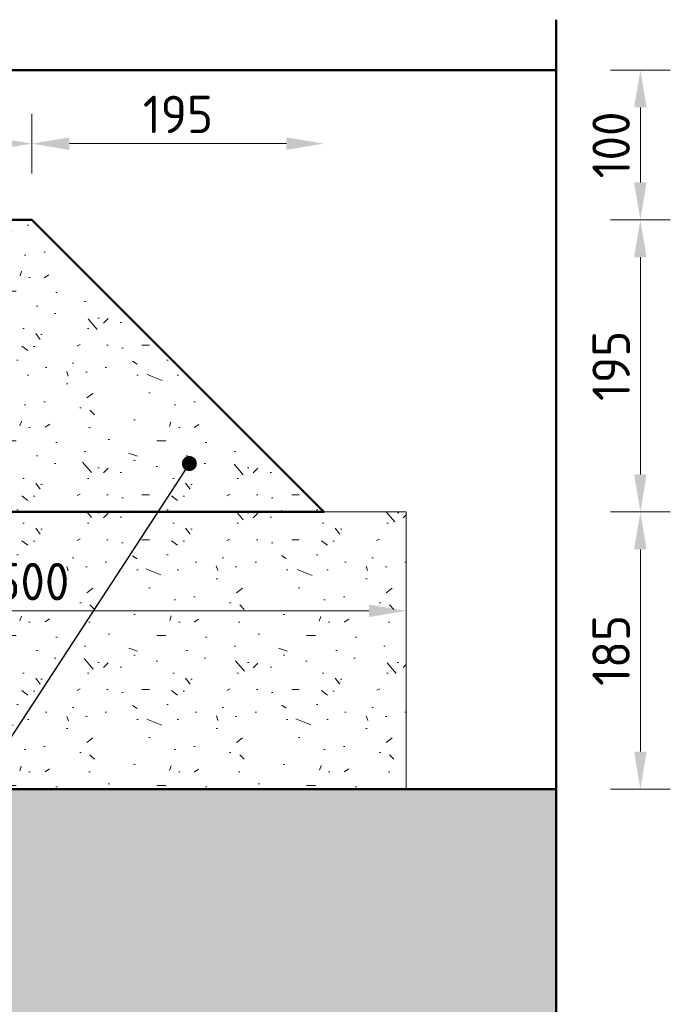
# Model space of a CAD drawing. Header units: metres. Extents: x 92403 to 95147, y 464428 to 465602.
# Tile 266 of 568: x 92610.339 to 92610.774, y 465106.292 to 465106.949. Entities that reach past the tile are written whole.
import ezdxf
from ezdxf import colors
from ezdxf.entities.mleader import LeaderData, LeaderLine
from ezdxf.math import Vec2, Vec3

# ---------------------------------------------------------------- set-up
doc = ezdxf.new("R2010")
doc.units = ezdxf.units.M
doc.linetypes.add('XX-PROJECTGRENS', pattern=[18, 12, -3, 0, -3])
doc.layers.get('0').update_dxf_attribs({"linetype": 'CONTINUOUS'})
doc.layers.get('Defpoints').update_dxf_attribs({"linetype": 'CONTINUOUS'})
for name, color, linetype, lineweight in [('N-WE-GW-GROND_ZAND_CUNETZAND-AD-10', 7, 'CONTINUOUS', 18), ('N-WE-KG-PROJECTGRENS-GD', 7, 'XX-PROJECTGRENS', 50), ('N-WE-VH-VERHARDING_ASFALT-T25', 7, 'CONTINUOUS', 25), ('N-WE-VH-VERHARDING_BETON-AD-10', 252, 'CONTINUOUS', 18), ('N-WE-VH-VERHARDING_BETON_SCHRAAL-GD', 252, 'CONTINUOUS', 50), ('N-WE-VH-VERHARDING_FUNDERING-AD', 252, 'CONTINUOUS', 18), ('N-WE-VH-VERHARDING_FUNDERING-AD-10', 252, 'CONTINUOUS', 18), ('N-WE-VH-VERHARDING_TEGEL-GD', 252, 'CONTINUOUS', 50), ('X-XX-AL-VERWIJZING_DETAIL-M', 7, 'CONTINUOUS', 18)]:
    doc.layers.add(name, color=color, linetype=linetype, lineweight=lineweight)
doc.styles.add('NLCS-ISO-M10-T25', font='NLCS-ISO.ttf', dxfattribs={"height": 0.025})
doc.dimstyles.new('NLCS-M10-T25-PIJL_L2_H1', dxfattribs={"dimscale": 0.01, "dimtxt": 2.5, "dimasz": 2.5, "dimexe": 2, "dimexo": 2, "dimgap": 0.7, "dimtad": 1, "dimzin": 0, "dimdsep": 46, "dimtxsty": 'NLCS-ISO-M10-T25', "dimcen": 2.5, "dimdle": 2, "dimclrd": 256, "dimclre": 256, "dimclrt": 7, "dimadec": 1, "dimazin": 0, "dimtfac": 1, "dimtdec": 3, "dimtofl": 0, "dimtmove": 1, "dimatfit": 0, "dimfxl": 2, "dimfxlon": 1, "dimtfillclr": 256, "dimtolj": 1, "dimtzin": 0, "dimlwd": -1, "dimlwe": -1, "dimarcsym": 0})

# ---------------------------------------------------------------- blocks, each defined once
blk = doc.blocks.new('*D654')
at = {"layer": 'Defpoints', "color": 0, "transparency": 16777216}
for p in [(92610.54226836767, 465106.6207911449), (92610.75355801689, 465106.6207911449), (92610.59726836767, 465106.435791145)]:
    blk.add_point(p, dxfattribs=at)
at = {"layer": 'X-XX-AL-VERWIJZING_DETAIL-M', "transparency": 16777216}
for p, q in [((92610.7335580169, 465106.6207911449), (92610.7735580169, 465106.6207911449)), ((92610.75355801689, 465106.460791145), (92610.75355801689, 465106.5957911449)), ((92610.7335580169, 465106.435791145), (92610.7735580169, 465106.435791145))]:
    blk.add_line(p, q, dxfattribs=at)
for points in [[(92610.74939135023, 465106.5957911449), (92610.75772468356, 465106.5957911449), (92610.75355801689, 465106.6207911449)], [(92610.74939135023, 465106.460791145), (92610.75772468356, 465106.460791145), (92610.75355801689, 465106.435791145)]]:
    blk.add_solid(points, dxfattribs=at)
at = {"layer": 'X-XX-AL-VERWIJZING_DETAIL-M', "color": 7, "transparency": 16777216, "insert": (92610.73405801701, 465106.5282911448), "char_height": 0.025, "attachment_point": 5, "rotation": 90, "style": 'NLCS-ISO-M10-T25'}
blk.add_mtext('\\A1;185', dxfattribs=at)
blk = doc.blocks.new('*D655')
at = {"layer": 'Defpoints', "color": 0, "transparency": 16777216}
for p in [(92610.34726836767, 465106.8157911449), (92610.75355801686, 465106.8157911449), (92610.54723837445, 465106.6207911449)]:
    blk.add_point(p, dxfattribs=at)
at = {"layer": 'X-XX-AL-VERWIJZING_DETAIL-M', "transparency": 16777216}
for p, q in [((92610.73355801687, 465106.8157911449), (92610.77355801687, 465106.8157911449)), ((92610.75355801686, 465106.6457911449), (92610.75355801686, 465106.7907911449)), ((92610.73355801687, 465106.6207911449), (92610.77355801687, 465106.6207911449))]:
    blk.add_line(p, q, dxfattribs=at)
for points in [[(92610.7493913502, 465106.7907911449), (92610.75772468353, 465106.7907911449), (92610.75355801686, 465106.8157911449)], [(92610.7493913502, 465106.6457911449), (92610.75772468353, 465106.6457911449), (92610.75355801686, 465106.6207911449)]]:
    blk.add_solid(points, dxfattribs=at)
at = {"layer": 'X-XX-AL-VERWIJZING_DETAIL-M', "color": 7, "transparency": 16777216, "insert": (92610.73405801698, 465106.7182911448), "char_height": 0.025, "attachment_point": 5, "rotation": 90, "style": 'NLCS-ISO-M10-T25'}
blk.add_mtext('\\A1;195', dxfattribs=at)
blk = doc.blocks.new('*D656')
at = {"layer": 'Defpoints', "color": 0, "transparency": 16777216}
for p in [(92610.39726836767, 465106.9157911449), (92610.75355801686, 465106.9157911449), (92610.34726836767, 465106.815791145)]:
    blk.add_point(p, dxfattribs=at)
at = {"layer": 'X-XX-AL-VERWIJZING_DETAIL-M', "transparency": 16777216}
for p, q in [((92610.73355801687, 465106.9157911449), (92610.77355801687, 465106.9157911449)), ((92610.75355801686, 465106.840791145), (92610.75355801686, 465106.8907911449)), ((92610.73355801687, 465106.815791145), (92610.77355801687, 465106.815791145))]:
    blk.add_line(p, q, dxfattribs=at)
for points in [[(92610.7493913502, 465106.8907911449), (92610.75772468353, 465106.8907911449), (92610.75355801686, 465106.9157911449)], [(92610.7493913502, 465106.840791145), (92610.75772468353, 465106.840791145), (92610.75355801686, 465106.815791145)]]:
    blk.add_solid(points, dxfattribs=at)
at = {"layer": 'X-XX-AL-VERWIJZING_DETAIL-M', "color": 7, "transparency": 16777216, "insert": (92610.73405801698, 465106.8657911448), "char_height": 0.025, "attachment_point": 5, "rotation": 90, "style": 'NLCS-ISO-M10-T25'}
blk.add_mtext('\\A1;100', dxfattribs=at)
blk = doc.blocks.new('*D657')
at = {"layer": 'Defpoints', "color": 0, "transparency": 16777216}
for p in [(92610.54226836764, 465106.8666584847), (92610.34726836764, 465106.8157911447), (92610.54226836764, 465106.6207911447)]:
    blk.add_point(p, dxfattribs=at)
at = {"layer": 'X-XX-AL-VERWIJZING_DETAIL-M', "transparency": 16777216}
for p, q in [((92610.34726836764, 465106.8466584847), (92610.34726836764, 465106.8866584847)), ((92610.37226836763, 465106.8666584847), (92610.51726836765, 465106.8666584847))]:
    blk.add_line(p, q, dxfattribs=at)
for points in [[(92610.37226836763, 465106.8708251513), (92610.37226836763, 465106.862491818), (92610.34726836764, 465106.8666584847)], [(92610.51726836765, 465106.8708251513), (92610.51726836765, 465106.862491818), (92610.54226836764, 465106.8666584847)]]:
    blk.add_solid(points, dxfattribs=at)
at = {"layer": 'X-XX-AL-VERWIJZING_DETAIL-M', "color": 7, "transparency": 16777216, "insert": (92610.44476836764, 465106.8861584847), "char_height": 0.025, "attachment_point": 5, "style": 'NLCS-ISO-M10-T25'}
blk.add_mtext('\\A1;195', dxfattribs=at)
blk = doc.blocks.new('*D659')
at = {"layer": 'Defpoints', "color": 0, "transparency": 16777216}
for p in [(92610.34726836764, 465106.8666584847), (92610.24726836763, 465106.8157911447), (92610.34726836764, 465106.8157911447)]:
    blk.add_point(p, dxfattribs=at)
at = {"layer": 'X-XX-AL-VERWIJZING_DETAIL-M', "transparency": 16777216}
for p, q in [((92610.34726836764, 465106.8466584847), (92610.34726836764, 465106.8866584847)), ((92610.27226836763, 465106.8666584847), (92610.32226836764, 465106.8666584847))]:
    blk.add_line(p, q, dxfattribs=at)
for points in [[(92610.27226836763, 465106.8708251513), (92610.27226836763, 465106.862491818), (92610.24726836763, 465106.8666584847)], [(92610.32226836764, 465106.8708251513), (92610.32226836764, 465106.862491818), (92610.34726836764, 465106.8666584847)]]:
    blk.add_solid(points, dxfattribs=at)
at = {"layer": 'X-XX-AL-VERWIJZING_DETAIL-M', "color": 7, "transparency": 16777216, "insert": (92610.29726836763, 465106.8861584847), "char_height": 0.025, "attachment_point": 5, "style": 'NLCS-ISO-M10-T25'}
blk.add_mtext('\\A1;100', dxfattribs=at)
blk = doc.blocks.new('_Dot')
at = {"color": 0, "linetype": 'ByBlock', "lineweight": -2}
blk.add_line((-0.5, 0), (-1, 0), dxfattribs=at)
at = {"color": 0, "linetype": 'ByBlock', "const_width": 0.5}
blk.add_lwpolyline([(-0.25, 0, 1), (0.25, 0, 1)], format="xyb", close=True, dxfattribs=at)
blk = doc.blocks.new('*D663')
at = {"layer": 'Defpoints', "color": 0, "transparency": 16777216}
for p in [(92610.59726836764, 465106.5547454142), (92610.09726836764, 465106.5257911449), (92610.59726836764, 465106.5257911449)]:
    blk.add_point(p, dxfattribs=at)
at = {"layer": 'X-XX-AL-VERWIJZING_DETAIL-M', "transparency": 16777216}
for p, q in [((92610.09726836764, 465106.5457911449), (92610.09726836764, 465106.5747454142)), ((92610.12226836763, 465106.5547454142), (92610.57226836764, 465106.5547454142))]:
    blk.add_line(p, q, dxfattribs=at)
for points in [[(92610.12226836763, 465106.5589120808), (92610.12226836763, 465106.5505787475), (92610.09726836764, 465106.5547454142)], [(92610.57226836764, 465106.5589120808), (92610.57226836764, 465106.5505787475), (92610.59726836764, 465106.5547454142)]]:
    blk.add_solid(points, dxfattribs=at)
at = {"layer": 'X-XX-AL-VERWIJZING_DETAIL-M', "color": 7, "transparency": 16777216, "insert": (92610.34726836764, 465106.5742454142), "char_height": 0.025, "attachment_point": 5, "style": 'NLCS-ISO-M10-T25'}
blk.add_mtext('\\A1;500', dxfattribs=at)

msp = doc.modelspace()

# ---------------------------------------------------------------- hatches: boundary and pattern name
at = {"layer": 'N-WE-GW-GROND_ZAND_CUNETZAND-AD-10'}
h = msp.add_hatch(dxfattribs=at)
h.set_pattern_fill('AGW-GROND_ZAND_CUNETZAND', color=256, scale=0.01, pattern_type=2)
h.set_pattern_definition([(0, (2986.249634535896, 6087.368101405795), (0.00625, 0.00625), [0, -0.0125])])
h.paths.add_polyline_path([(92610.69726836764, 465106.0357911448), (92610.69726836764, 465106.4357911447), (92609.61233362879, 465106.4357911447), (92609.39971132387, 465106.4357911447), (92609.39971132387, 465106.0357911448)])
at = {"layer": 'N-WE-VH-VERHARDING_BETON-AD-10'}
h = msp.add_hatch(dxfattribs=at)
h.set_pattern_fill('AVH-BETON_SCHRAAL', color=256, scale=0.01, pattern_type=2)
h.set_pattern_definition([(0, (2986.344634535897, 6087.512101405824), (0, 0.1), [0, -0.1]), (0, (2986.345634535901, 6087.477101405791), (0, 0.1), [0, -0.1]), (0, (2986.348634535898, 6087.531101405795), (0, 0.1), [0, -0.1]), (338.1986, (2986.296634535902, 6087.500101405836), (0.3000000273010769, -0.099999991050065), [0.0107703, -0.5277461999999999]), (216.8699, (2986.306634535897, 6087.496101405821), (0.2999999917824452, 0.2000000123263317), [0.005, -0.495]), (130.6013, (2986.302634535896, 6087.493101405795), (0.5000000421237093, -0.5999999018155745), [0.0092195, -0.9127349]), (206.5651, (2986.2696345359, 6087.481101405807), (-0.09999991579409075, -0.1000001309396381), [0.0022361, -0.2213707]), (326.3099, (2986.267634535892, 6087.480101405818), (0.199999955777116, -0.1000001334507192), [0.0036056, -0.3569496]), (108.4349, (2986.270634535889, 6087.478101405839), (-0.09999984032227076, 0.2000000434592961), [0.003162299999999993, -0.3130654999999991]), (225, (2986.333634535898, 6087.471101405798), (-1.776356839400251e-17, -0.1000000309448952), [0.0042426, -0.1371787]), (0, (2986.330634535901, 6087.46810140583), (0.1, 0.1), [0.006, -0.094]), (135, (2986.336634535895, 6087.46810140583), (-0.1000000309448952, 8.881784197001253e-18), [0.0042426, -0.1371787]), (251.5651, (2986.321634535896, 6087.535101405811), (0.09999984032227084, 0.2000000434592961), [0.003162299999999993, -0.3130654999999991]), (0, (2986.320634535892, 6087.532101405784), (0.1, 0.1), [0.005, -0.095]), (143.1301, (2986.325634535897, 6087.532101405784), (-0.2999999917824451, 0.2000000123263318), [0.005, -0.495]), (213.6901, (2986.268634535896, 6087.5361014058), (0.199999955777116, 0.1000001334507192), [0.003605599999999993, -0.356949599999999]), (341.5651, (2986.265634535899, 6087.534101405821), (-0.2000000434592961, 0.09999984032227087), [0.006324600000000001, -0.3099032]), (126.8699, (2986.271634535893, 6087.532101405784), (0.2000000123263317, -0.2999999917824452), [0.005, -0.495]), (0, (2986.297634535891, 6087.532101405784), (0, 0.1), [0, -0.1]), (0, (2986.270634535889, 6087.50610140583), (0, 0.1), [0, -0.1]), (0, (2986.298634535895, 6087.469101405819), (0, 0.1), [0, -0.1]), (0, (2986.325634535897, 6087.500101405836), (0, 0.1), [0, -0.1]), (0, (2986.296634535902, 6087.517101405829), (0, 0.1), [0, -0.1]), (0, (2986.27463453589, 6087.520101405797), (0, 0.1), [0, -0.1]), (0, (2986.283634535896, 6087.514101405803), (0, 0.1), [0, -0.1]), (0, (2986.279634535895, 6087.490101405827), (0, 0.1), [0, -0.1]), (0, (2986.25563453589, 6087.494101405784), (0, 0.1), [0, -0.1]), (0, (2986.256634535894, 6087.517101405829), (0, 0.1), [0, -0.1]), (0, (2986.253634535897, 6087.539101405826), (0, 0.1), [0, -0.1]), (0, (2986.284634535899, 6087.543101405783), (0, 0.1), [0, -0.1]), (0, (2986.306634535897, 6087.547101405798), (0, 0.1), [0, -0.1]), (0, (2986.3416345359, 6087.543101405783), (0, 0.1), [0, -0.1]), (0, (2986.317634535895, 6087.512101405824), (0, 0.1), [0, -0.1]), (0, (2986.3076345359, 6087.530101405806), (0, 0.1), [0, -0.1]), (0, (2986.315634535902, 6087.482101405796), (0, 0.1), [0, -0.1]), (0, (2986.285634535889, 6087.477101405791), (0, 0.1), [0, -0.1]), (0, (2986.315634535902, 6087.455101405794), (0, 0.1), [0, -0.1]), (0, (2986.282634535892, 6087.461101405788), (0, 0.1), [0, -0.1]), (0, (2986.2506345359, 6087.45810140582), (0, 0.1), [0, -0.1]), (0, (2986.262634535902, 6087.453101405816), (0, 0.1), [0, -0.1]), (0, (2986.263634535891, 6087.467101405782), (0, 0.1), [0, -0.1]), (0, (2986.330634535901, 6087.451101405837), (0, 0.1), [0, -0.1]), (0, (2986.342634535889, 6087.492101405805), (0, 0.1), [0, -0.1]), (0, (2986.337634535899, 6087.522101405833), (0, 0.1), [0, -0.1]), (0, (2986.291634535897, 6087.45010140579), (0, 0.1), [0, -0.1])])
h.paths.add_polyline_path([(92610.24726836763, 465106.6657911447), (92610.29226836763, 465106.6207911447), (92610.54226836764, 465106.6207911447), (92610.49720838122, 465106.6657911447), (92610.34726836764, 465106.8157911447), (92610.24726836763, 465106.8157911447)])
at = {"layer": 'N-WE-VH-VERHARDING_FUNDERING-AD-10'}
h = msp.add_hatch(dxfattribs=at)
h.set_pattern_fill('AVH-FUNDERING_GRANULAAT', color=256, scale=0.01, pattern_type=2)
h.set_pattern_definition([(0, (2986.344634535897, 6087.482101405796), (0, 0.1), [0, -0.1]), (0, (2986.345634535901, 6087.447101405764), (0, 0.1), [0, -0.1]), (0, (2986.348634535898, 6087.501101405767), (0, 0.1), [0, -0.1]), (338.1986, (2986.296634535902, 6087.470101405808), (0.3000000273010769, -0.099999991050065), [0.0107703, -0.5277461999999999]), (216.8699, (2986.306634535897, 6087.466101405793), (0.2999999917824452, 0.2000000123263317), [0.005, -0.495]), (130.6013, (2986.302634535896, 6087.463101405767), (0.5000000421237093, -0.5999999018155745), [0.0092195, -0.9127349]), (206.5651, (2986.2696345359, 6087.451101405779), (-0.09999991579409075, -0.1000001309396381), [0.0022361, -0.2213707]), (326.3099, (2986.267634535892, 6087.45010140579), (0.199999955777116, -0.1000001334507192), [0.0036056, -0.3569496]), (108.4349, (2986.270634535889, 6087.448101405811), (-0.09999984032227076, 0.2000000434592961), [0.003162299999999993, -0.3130654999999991]), (225, (2986.333634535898, 6087.44110140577), (-1.776356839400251e-17, -0.1000000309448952), [0.0042426, -0.1371787]), (0, (2986.330634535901, 6087.438101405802), (0.1, 0.1), [0.006, -0.094]), (135, (2986.336634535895, 6087.438101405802), (-0.1000000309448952, 8.881784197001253e-18), [0.0042426, -0.1371787]), (251.5651, (2986.321634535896, 6087.505101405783), (0.09999984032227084, 0.2000000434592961), [0.003162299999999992, -0.313065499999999]), (0, (2986.320634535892, 6087.502101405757), (0.1, 0.1), [0.005, -0.095]), (143.1301, (2986.325634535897, 6087.502101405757), (-0.2999999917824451, 0.2000000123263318), [0.005, -0.495]), (213.6901, (2986.268634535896, 6087.506101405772), (0.199999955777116, 0.1000001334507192), [0.003605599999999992, -0.356949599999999]), (341.5651, (2986.265634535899, 6087.504101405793), (-0.2000000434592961, 0.09999984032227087), [0.006324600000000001, -0.3099032]), (126.8699, (2986.271634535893, 6087.502101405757), (0.2000000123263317, -0.2999999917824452), [0.005, -0.495]), (0, (2986.297634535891, 6087.502101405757), (0, 0.1), [0, -0.1]), (0, (2986.270634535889, 6087.476101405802), (0, 0.1), [0, -0.1]), (0, (2986.298634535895, 6087.439101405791), (0, 0.1), [0, -0.1]), (0, (2986.325634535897, 6087.470101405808), (0, 0.1), [0, -0.1]), (0, (2986.296634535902, 6087.487101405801), (0, 0.1), [0, -0.1]), (0, (2986.27463453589, 6087.490101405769), (0, 0.1), [0, -0.1]), (0, (2986.283634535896, 6087.484101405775), (0, 0.1), [0, -0.1]), (0, (2986.279634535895, 6087.460101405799), (0, 0.1), [0, -0.1]), (0, (2986.25563453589, 6087.464101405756), (0, 0.1), [0, -0.1]), (0, (2986.256634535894, 6087.487101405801), (0, 0.1), [0, -0.1]), (0, (2986.253634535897, 6087.509101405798), (0, 0.1), [0, -0.1]), (0, (2986.284634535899, 6087.513101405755), (0, 0.1), [0, -0.1]), (0, (2986.306634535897, 6087.517101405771), (0, 0.1), [0, -0.1]), (0, (2986.3416345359, 6087.513101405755), (0, 0.1), [0, -0.1]), (0, (2986.317634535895, 6087.482101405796), (0, 0.1), [0, -0.1]), (0, (2986.3076345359, 6087.500101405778), (0, 0.1), [0, -0.1]), (0, (2986.315634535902, 6087.452101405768), (0, 0.1), [0, -0.1]), (0, (2986.285634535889, 6087.447101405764), (0, 0.1), [0, -0.1]), (0, (2986.315634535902, 6087.425101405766), (0, 0.1), [0, -0.1]), (0, (2986.282634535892, 6087.43110140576), (0, 0.1), [0, -0.1]), (0, (2986.2506345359, 6087.428101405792), (0, 0.1), [0, -0.1]), (0, (2986.262634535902, 6087.423101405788), (0, 0.1), [0, -0.1]), (0, (2986.263634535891, 6087.437101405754), (0, 0.1), [0, -0.1]), (0, (2986.330634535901, 6087.421101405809), (0, 0.1), [0, -0.1]), (0, (2986.342634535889, 6087.462101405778), (0, 0.1), [0, -0.1]), (0, (2986.337634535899, 6087.492101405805), (0, 0.1), [0, -0.1]), (0, (2986.291634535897, 6087.420101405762), (0, 0.1), [0, -0.1])])
h.paths.add_polyline_path([(92610.59726836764, 465106.4357911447), (92610.59726836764, 465106.6207911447), (92609.95976836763, 465106.6207911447), (92609.95976836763, 465106.6457911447), (92609.95710387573, 465106.6856325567), (92609.39971530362, 465106.6857911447), (92609.3997113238, 465106.4357911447)])

# ---------------------------------------------------------------- linework, layer by layer
at = {"layer": 'N-WE-KG-PROJECTGRENS-GD'}
msp.add_line((92610.69726836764, 465106.0143014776), (92610.69726836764, 465106.9494075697), dxfattribs=at)
at = {"layer": 'N-WE-VH-VERHARDING_BETON_SCHRAAL-GD'}
for points in [[(92610.24726836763, 465106.8157911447), (92610.24726836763, 465106.6657911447), (92610.29226836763, 465106.6207911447), (92610.54226836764, 465106.6207911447), (92610.49720838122, 465106.6657911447), (92610.34726836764, 465106.8157911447), (92610.24726836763, 465106.8157911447)], [(92610.69726836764, 465106.4357911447), (92609.39971132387, 465106.4357911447)]]:
    msp.add_lwpolyline(points, dxfattribs=at)
at = {"layer": 'N-WE-VH-VERHARDING_FUNDERING-AD', "flags": 128}
for points in [[(92610.59726836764, 465106.6207911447), (92610.49720838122, 465106.6207911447)], [(92610.59726836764, 465106.6207911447), (92610.59726836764, 465106.4357911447)]]:
    msp.add_lwpolyline(points, dxfattribs=at)
at = {"layer": 'N-WE-VH-VERHARDING_TEGEL-GD', "flags": 128}
msp.add_lwpolyline([(92610.24726836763, 465106.9157911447), (92610.69726836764, 465106.9157911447)], dxfattribs=at)

# ---------------------------------------------------------------- dimensions: what is measured, and where the dimension line sits
at = {"layer": 'X-XX-AL-VERWIJZING_DETAIL-M'}
for base, p1, p2, picture, middle in [((92610.75355801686, 465106.9157911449), (92610.34726836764, 465106.8157911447), (92610.39726836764, 465106.9157911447), '*D656', (92610.73405801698, 465106.8657911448)), ((92610.75355801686, 465106.8157911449), (92610.54723837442, 465106.6207911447), (92610.34726836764, 465106.8157911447), '*D655', (92610.73405801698, 465106.7182911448)), ((92610.75355801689, 465106.6207911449), (92610.59726836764, 465106.4357911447), (92610.54226836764, 465106.6207911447), '*D654', (92610.73405801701, 465106.5282911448))]:
    dim = msp.add_linear_dim(base=base, p1=p1, p2=p2, angle=90, dimstyle='NLCS-M10-T25-PIJL_L2_H1', override={"dimdec": 0, "dimlfac": 1000}, dxfattribs=at)
    dim.commit()
    dim.dimension.update_dxf_attribs({"geometry": picture, "text_midpoint": middle})
for base, p1, p2, override, picture, middle in [((92610.34726836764, 465106.8666584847), (92610.24726836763, 465106.8157911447), (92610.34726836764, 465106.8157911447), {"dimdec": 0, "dimlfac": 1000, "dimse1": 1}, '*D659', (92610.29726836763, 465106.8861584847)), ((92610.54226836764, 465106.8666584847), (92610.34726836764, 465106.8157911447), (92610.54226836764, 465106.6207911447), {"dimdec": 0, "dimlfac": 1000, "dimse2": 1}, '*D657', (92610.44476836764, 465106.8861584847)), ((92610.59726836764, 465106.5547454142), (92610.09726836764, 465106.5257911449), (92610.59726836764, 465106.5257911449), {"dimdec": 0, "dimlfac": 1000, "dimse2": 1}, '*D663', (92610.34726836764, 465106.5742454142))]:
    dim = msp.add_linear_dim(base=base, p1=p1, p2=p2, dimstyle='NLCS-M10-T25-PIJL_L2_H1', override=override, dxfattribs=at)
    dim.commit()
    dim.dimension.update_dxf_attribs({"geometry": picture, "text_midpoint": middle})

# ---------------------------------------------------------------- leaders
at = {"layer": 'N-WE-VH-VERHARDING_ASFALT-T25', "linetype": 'ByBlock'}
ml = msp.add_multileader_mtext('Standard', dxfattribs=at)
ml.set_content('\\A1;SCHRAAL BETON 0,036³/M', color=7, style='NLCS-ISO-M10-T25')
ml.set_leader_properties(color=256, lineweight=-1)
ml.set_arrow_properties(name='DOT')
ml.build(insert=Vec2(0, 0))
ml.multileader.update_dxf_attribs({"text_left_attachment_type": 5, "text_right_attachment_type": 5, "dogleg_length": 2.5, "arrow_head_size": 0.01, "scale": 0.01})
ctx = ml.context
ctx.base_point, ctx.scale, ctx.char_height, ctx.arrow_head_size, ctx.landing_gap_size, ctx.plane_origin = Vec3(92609.84319745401, 465106.3906213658), 0.01, 0.025, 0.01, 0.009000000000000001, Vec3(92609.79837994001, 465106.6080926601)
ctx.left_attachment, ctx.right_attachment = 5, 5
notes = []
notes.append((ctx, [(1, (1, 1, 0), (92610.28119745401, 465106.3906213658), (-1, 0), 0.025, [(0, [(92610.45241345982, 465106.6530898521)], 0, [])])]))
ctx.mtext.insert, ctx.mtext.flow_direction = Vec3(92609.85219745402, 465106.4206213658), 5
for ctx, leaders in notes:
    for number, flags, end, landing, length, lines in leaders:
        leader = LeaderData()
        leader.index, (leader.has_last_leader_line, leader.has_dogleg_vector, leader.attachment_direction) = number, flags
        leader.last_leader_point, leader.dogleg_vector, leader.dogleg_length = Vec3(end), Vec3(landing), length
        for number, points, colour, breaks in lines:
            line = LeaderLine()
            line.index, line.vertices, line.color, line.breaks = number, Vec3.list(points), colors.encode_raw_color(colour), breaks
            leader.lines.append(line)
        ctx.leaders.append(leader)

doc.saveas('drawing.dxf')
